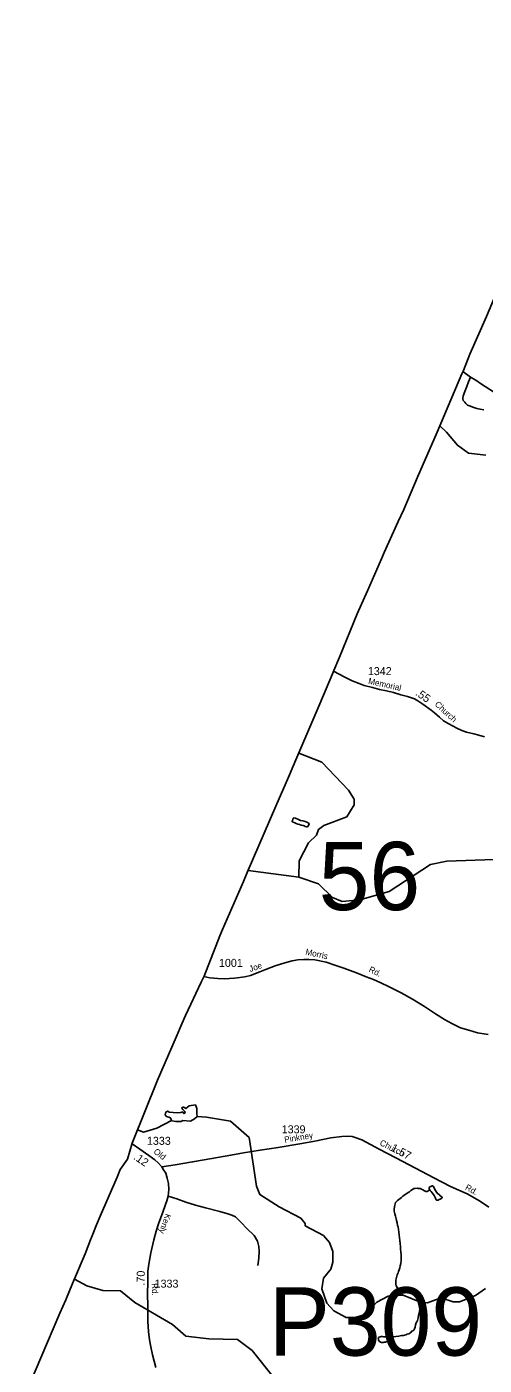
# Model space of a CAD drawing. Extents: x 2206922 to 2357709, y 510027 to 673830.
# Drawn here: x 2268931 to 2276077, y 648337 to 669246 of the extents above; entities that cross this region are included whole.
import ezdxf

# ---------------------------------------------------------------- set-up
doc = ezdxf.new("R2010")
doc.units = 0
for name, color, linetype in [('Exist Boundary Political CountyLine', 7, 'Continuous'), ('Exist Hydrographic Creek Single Shore', 7, 'Continuous'), ('Exist Hydrographic Misc Water Feature', 7, 'Continuous'), ('Exist Road Non-System Type 51', 7, 'Continuous'), ('Exist Road Primary NC Attributed', 7, 'Continuous'), ('Exist Road Secondary Mileage Hundredths English Label', 7, 'Continuous'), ('Exist Road Secondary Structure Pipe Number Label', 7, 'Continuous'), ('Exist Road Secondary Structure Standard Bridge Number Label', 7, 'Continuous'), ('Exist Road Secondary Type 51 Attributed', 7, 'Continuous'), ('Exist Road Secondary Type 51 Label', 7, 'Continuous'), ('Exist Road Secondary Type 51 Number Label', 7, 'Continuous')]:
    doc.layers.add(name, color=color, linetype=linetype)

msp = doc.modelspace()

# ---------------------------------------------------------------- linework, layer by layer
at = {"layer": 'Exist Boundary Political CountyLine'}
for points in [[(2278054, 669246), (2277332, 667617), (2277027, 666880), (2276893, 666556), (2276869, 666499), (2276768, 666253), (2276375, 665349), (2276110, 664720), (2275853, 664131), (2275752, 663879), (2275726, 663824), (2275341, 662914), (2275032, 662209), (2274820, 661706), (2274734, 661515), (2274516, 661031)], [(2274516, 661031), (2274472, 660932), (2274253, 660437), (2274094, 660077), (2273816, 659398), (2273728, 659191), (2273704, 659136), (2273507, 658670), (2273151, 657833), (2273021, 657525), (2272823, 657068), (2272375, 656036), (2272315, 655896), (2271988, 655142), (2271946, 655045), (2271702, 654413), (2271656, 654322), (2271409, 653802), (2271353, 653671), (2271263, 653462), (2270973, 652788), (2270577, 651804), (2270505, 651555), (2270392, 651393), (2270344, 651277), (2270078, 650664), (2270022, 650528), (2269951, 650357), (2269926, 650295), (2269841, 650077), (2269678, 649689), (2269647, 649616), (2269539, 649361), (2269449, 649152), (2269153, 648455), (2268931, 647939)]]:
    msp.add_lwpolyline(points, dxfattribs=at)
at = {"layer": 'Exist Hydrographic Creek Single Shore'}
for points in [[(2276100, 662555), (2275833, 662586), (2275657, 662708), (2275485, 662914), (2275382, 663010)], [(2278719, 656083), (2278567, 656230), (2277720, 656782), (2277453, 656820), (2277163, 656643), (2276890, 656589), (2276708, 656373), (2276583, 656304), (2276234, 656235), (2275494, 656211), (2275236, 656157), (2274590, 655737), (2274133, 655606), (2273859, 655579), (2273708, 655644), (2273489, 655858), (2273180, 655963)], [(2273180, 655963), (2272388, 656065)], [(2271564, 652405), (2271468, 652390), (2271414, 652349), (2271384, 652370), (2271364, 652368), (2271355, 652353), (2271368, 652333), (2271401, 652303), (2271407, 652281), (2271386, 652268), (2271366, 652294), (2271336, 652283), (2271281, 652281), (2271153, 652292), (2271134, 652307), (2271108, 652294), (2271097, 652277), (2271095, 652249), (2271112, 652220), (2271151, 652212), (2271179, 652194), (2271179, 652188), (2271198, 652157), (2271264, 652142), (2271341, 652145), (2271367, 652161), (2271486, 652149), (2271551, 652188), (2271594, 652220), (2271588, 652266), (2271588, 652349), (2271564, 652405)], [(2270661, 652013), (2270756, 651979), (2270960, 652038), (2271191, 652159)], [(2271594, 652220), (2271740, 652211), (2272114, 652151), (2272404, 651892), (2272522, 651135), (2272572, 651002), (2272871, 650814), (2273214, 650633), (2273281, 650553), (2273281, 650517), (2273566, 650363), (2273659, 650256), (2273710, 650114), (2273712, 649947), (2273679, 649839), (2273564, 649698), (2273541, 649531), (2273618, 649306), (2273727, 649189), (2273920, 649084), (2274053, 649084), (2274220, 649127), (2274400, 649320), (2274576, 649415), (2274808, 649433), (2275092, 649319), (2275193, 649310), (2275399, 649388), (2275592, 649325), (2275692, 649326), (2275941, 649426), (2276098, 649538)], [(2273324, 645154), (2273019, 645635), (2272985, 645767), (2272974, 646010), (2272922, 646201), (2272920, 646618), (2273026, 646852), (2273214, 647068), (2273467, 647679), (2273466, 647788), (2273248, 647910), (2273039, 647934), (2272813, 648089), (2272779, 648156), (2272450, 648569), (2272224, 648741), (2271774, 648747), (2271416, 648793), (2271205, 648975), (2270619, 649318), (2270393, 649500), (2270118, 649505), (2269867, 649579), (2269674, 649679)]]:
    msp.add_lwpolyline(points, dxfattribs=at)
at = {"layer": 'Exist Hydrographic Misc Water Feature'}
for points in [[(2273180, 655963), (2273186, 656215), (2273334, 656498), (2273457, 656617), (2273490, 656708), (2273572, 656768), (2273929, 656905), (2274044, 657090), (2274043, 657178), (2273959, 657321), (2273538, 657759), (2273179, 657899)], [(2273341, 656802), (2273307, 656820), (2273281, 656829), (2273243, 656839), (2273209, 656849), (2273175, 656862), (2273126, 656882), (2273101, 656888), (2273089, 656868), (2273081, 656847), (2273077, 656835), (2273075, 656830), (2273092, 656818), (2273118, 656808), (2273141, 656800), (2273166, 656790), (2273189, 656783), (2273218, 656775), (2273248, 656767), (2273266, 656763), (2273280, 656755), (2273298, 656750), (2273308, 656748), (2273316, 656750), (2273328, 656762), (2273338, 656778), (2273343, 656794), (2273341, 656802)], [(2275226, 651079), (2275233, 651067), (2275246, 651053), (2275264, 651031), (2275285, 651005), (2275297, 650986), (2275303, 650966), (2275313, 650948), (2275320, 650932), (2275327, 650922), (2275336, 650916), (2275346, 650914), (2275356, 650918), (2275374, 650924), (2275388, 650933), (2275402, 650939), (2275412, 650943), (2275415, 650947), (2275418, 650953), (2275417, 650958), (2275412, 650967), (2275389, 650984), (2275371, 651002), (2275352, 651016), (2275333, 651038), (2275315, 651064), (2275304, 651083), (2275298, 651097), (2275290, 651115), (2275284, 651127), (2275280, 651135), (2275276, 651137), (2275271, 651137), (2275264, 651137), (2275240, 651131), (2275226, 651125), (2275222, 651121), (2275216, 651110), (2275216, 651103), (2275216, 651093), (2275226, 651079)], [(2275226, 651079), (2275202, 651061), (2275194, 651055), (2275183, 651052), (2275172, 651050), (2275163, 651052), (2275153, 651056), (2275143, 651060), (2275118, 651076), (2275098, 651088), (2275078, 651097), (2275046, 651099), (2275028, 651101), (2275000, 651100), (2274978, 651096), (2274957, 651084), (2274932, 651066), (2274907, 651048), (2274887, 651036), (2274853, 651009), (2274827, 650995), (2274804, 650977), (2274782, 650959), (2274764, 650943), (2274742, 650924), (2274724, 650910), (2274706, 650894), (2274692, 650878), (2274684, 650858), (2274677, 650818), (2274671, 650772), (2274672, 650746), (2274680, 650704), (2274689, 650664), (2274699, 650626), (2274707, 650598), (2274715, 650560), (2274724, 650522), (2274730, 650498), (2274737, 650456), (2274744, 650415), (2274749, 650369), (2274754, 650327), (2274758, 650285), (2274763, 650239), (2274767, 650189), (2274769, 650149), (2274772, 650109), (2274778, 650061), (2274781, 650009), (2274779, 649977), (2274774, 649925), (2274765, 649889), (2274758, 649859), (2274748, 649829), (2274739, 649803), (2274731, 649781), (2274719, 649749), (2274706, 649709), (2274696, 649668), (2274694, 649622), (2274694, 649605), (2274703, 649579), (2274719, 649551), (2274733, 649533), (2274756, 649501), (2274765, 649485), (2274783, 649461), (2274802, 649432)], [(2274576, 648778), (2274695, 648786), (2274744, 648792), (2274785, 648799), (2274813, 648804), (2274851, 648813), (2274871, 648823), (2274900, 648829), (2274923, 648845), (2274945, 648867), (2274961, 648875), (2274975, 648887), (2274987, 648904), (2274999, 648934), (2275004, 648970), (2275016, 649000), (2275022, 649016), (2275034, 649038), (2275043, 649076), (2275051, 649112), (2275059, 649148), (2275066, 649182), (2275076, 649219), (2275084, 649252), (2275101, 649318)], [(2274593, 648766), (2274595, 648762), (2274601, 648748), (2274603, 648742), (2274601, 648734), (2274601, 648728), (2274595, 648722), (2274589, 648716), (2274567, 648710), (2274547, 648704), (2274532, 648697), (2274516, 648695), (2274500, 648693), (2274487, 648691), (2274476, 648693), (2274471, 648693), (2274458, 648695), (2274451, 648701), (2274443, 648707), (2274435, 648714), (2274427, 648727), (2274425, 648735), (2274423, 648745), (2274421, 648755), (2274423, 648763), (2274427, 648768), (2274433, 648773), (2274449, 648781), (2274465, 648787), (2274475, 648787), (2274484, 648787), (2274504, 648783), (2274523, 648782), (2274539, 648780), (2274553, 648778), (2274565, 648780), (2274576, 648778), (2274586, 648776), (2274591, 648772), (2274593, 648766)]]:
    msp.add_lwpolyline(points, dxfattribs=at)
at = {"layer": 'Exist Road Non-System Type 51'}
for points in [[(2275864, 663774), (2275833, 663701), (2275806, 663629), (2275765, 663523), (2275745, 663477), (2275742, 663451), (2275740, 663433), (2275750, 663409), (2275772, 663381), (2275791, 663359), (2275815, 663337), (2275849, 663324), (2275913, 663298), (2275961, 663285), (2276013, 663271), (2276071, 663260)], [(2271140, 650980), (2271277, 650937), (2271416, 650882), (2271566, 650836), (2271723, 650795), (2271949, 650737), (2272070, 650704), (2272136, 650679), (2272192, 650653), (2272281, 650565), (2272369, 650471), (2272481, 650362), (2272536, 650276), (2272554, 650192), (2272562, 650121), (2272557, 650007), (2272542, 649893)]]:
    msp.add_lwpolyline(points, dxfattribs=at)
at = {"layer": 'Exist Road Primary NC Attributed'}
msp.add_lwpolyline([(2275744, 663862), (2275864, 663774), (2275943, 663726), (2276036, 663663), (2276220, 663541), (2276366, 663450), (2276517, 663362), (2276711, 663235), (2276877, 663124), (2276973, 663047), (2277084, 662970), (2277193, 662890), (2277283, 662815), (2277366, 662744), (2277450, 662681), (2277521, 662622), (2277676, 662482), (2277772, 662388)], dxfattribs=at)
at = {"layer": 'Exist Road Secondary Type 51 Attributed'}
for points in [[(2273723, 659181), (2273898, 659085), (2274015, 659030), (2274125, 658988), (2274203, 658956), (2274329, 658926), (2274443, 658893), (2274549, 658870), (2274659, 658845), (2274774, 658810), (2274879, 658782), (2274986, 658746), (2275040, 658718), (2275117, 658665), (2275246, 658572), (2275300, 658526), (2275379, 658460), (2275441, 658405), (2275514, 658361), (2275589, 658320), (2275649, 658290), (2275728, 658254), (2275802, 658228), (2275913, 658198), (2275994, 658179), (2276081, 658155)], [(2276139, 653503), (2275969, 653532), (2275837, 653569), (2275706, 653608), (2275570, 653674), (2275455, 653739), (2275316, 653828), (2275145, 653940), (2274954, 654056), (2274780, 654156), (2274592, 654249), (2274460, 654311), (2274345, 654361), (2274233, 654407), (2274083, 654468), (2273884, 654539), (2273756, 654584), (2273607, 654632), (2273430, 654670), (2273339, 654676), (2273258, 654676), (2273167, 654668), (2273077, 654652), (2272962, 654624), (2272809, 654574), (2272675, 654522), (2272572, 654481), (2272426, 654426), (2272339, 654407), (2272176, 654382), (2272020, 654375), (2271913, 654379), (2271792, 654391), (2271699, 654408)], [(2270575, 651798), (2270697, 651711), (2270839, 651615), (2270930, 651546), (2270986, 651497), (2271041, 651436)], [(2271041, 651436), (2271247, 651468), (2271522, 651513), (2271822, 651564), (2272119, 651616), (2272317, 651653), (2272576, 651695), (2272857, 651738), (2273194, 651795), (2273430, 651839), (2273679, 651887), (2273851, 651911), (2273954, 651916), (2274015, 651909), (2274062, 651894), (2274163, 651857), (2274434, 651711), (2274695, 651577), (2275001, 651416), (2275288, 651265), (2275550, 651128), (2275809, 651012), (2276004, 650904), (2276147, 650806)], [(2271041, 651436), (2271067, 651392), (2271101, 651335), (2271126, 651259), (2271146, 651176), (2271151, 651084), (2271140, 650980), (2271130, 650942), (2271117, 650904), (2271100, 650849), (2271058, 650729), (2270988, 650547), (2270951, 650432), (2270916, 650296), (2270867, 650094), (2270836, 649914), (2270823, 649809), (2270821, 649633), (2270818, 649452), (2270821, 649261), (2270821, 649018), (2270834, 648863), (2270849, 648734), (2270869, 648622), (2270893, 648501), (2270946, 648304)]]:
    msp.add_lwpolyline(points, dxfattribs=at)

# ---------------------------------------------------------------- texts
at = {"layer": 'Exist Road Secondary Mileage Hundredths English Label'}
for s, rotation, p in [('.55', 325.2882, (2274991, 658812)), ('1.57', 332.3517, (2274607, 651694)), ('.12', 325.9092, (2270587, 651564)), ('.70', 89.1965, (2270771, 649581))]:
    msp.add_text(s, height=125, rotation=rotation, dxfattribs=at).set_placement(p)
at = {"layer": 'Exist Road Secondary Structure Pipe Number Label'}
msp.add_text('P309', height=1066.3, dxfattribs=at).set_placement((2272714, 648487))
at = {"layer": 'Exist Road Secondary Structure Standard Bridge Number Label'}
msp.add_text('56', height=1066.3, dxfattribs=at).set_placement((2273491, 655447))
at = {"layer": 'Exist Road Secondary Type 51 Label'}
for s, rotation, p in [('Memorial', 347.3116, (2274259, 658984)), ('Church', 317.0387, (2275296, 658652)), ('Morris', 347.7431, (2273278, 654753)), ('Joe', 18.3507, (2272422, 654479)), ('Rd.', 333.6014, (2274264, 654489)), ('Pinkney', 9.3255, (2272962, 651812)), ('Church', 333.379, (2274435, 651781)), ('Old', 322.1006, (2270903, 651658)), ('Rd.', 330.9977, (2275770, 651087)), ('Kenly', 250.4818, (2271100, 650712)), ('Rd.', 271.1336, (2270884, 649618))]:
    msp.add_text(s, height=95, rotation=rotation, dxfattribs=at).set_placement(p)
at = {"layer": 'Exist Road Secondary Type 51 Number Label'}
for s, p in [('1342', (2274259, 659118)), ('1001', (2271933, 654560)), ('1339', (2272913, 651960)), ('1333', (2270808, 651780)), ('1333', (2270928, 649549))]:
    msp.add_text(s, height=125, dxfattribs=at).set_placement(p)

doc.saveas('drawing.dxf')
